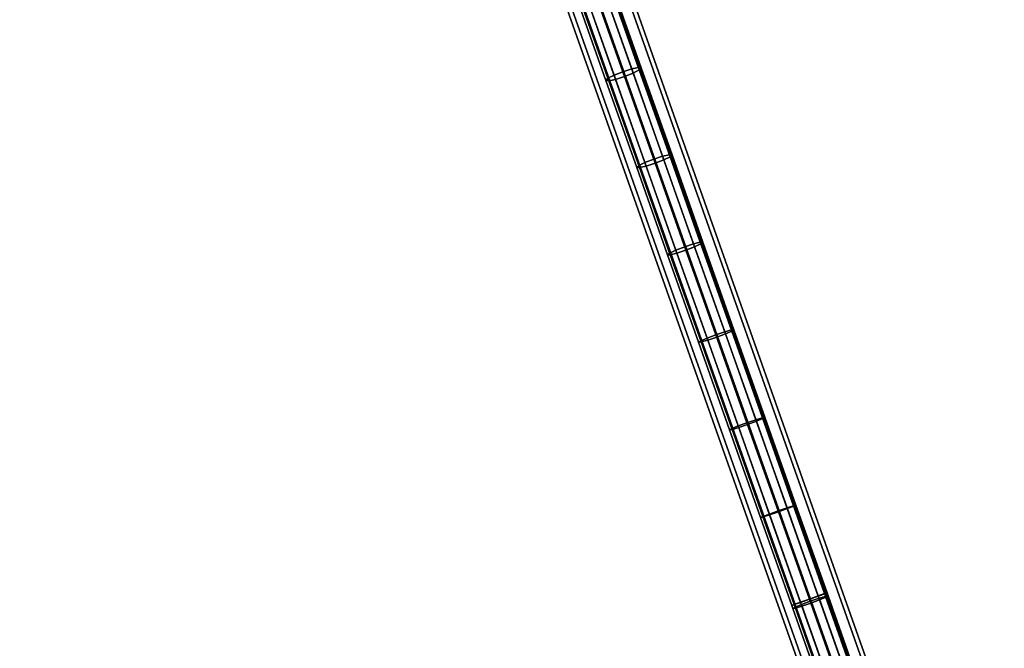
# Model space of a CAD drawing. Extents: x -43.1 to 43.1, y -41.3 to 41.3.
# Tile 273 of 656: x 6.1 to 14.3, y -36.1 to -30.9. Entities that reach past the tile are written whole.
import ezdxf

# ---------------------------------------------------------------- set-up
doc = ezdxf.new("R2010")
doc.units = 0
doc.layers.add('CABLE.1', color=18, linetype='CONTINUOUS')
doc.layers.add('METAL_BASE', color=254, linetype='CONTINUOUS')

msp = doc.modelspace()

# ---------------------------------------------------------------- linework, layer by layer
at = {"layer": 'CABLE.1'}
for points in [[(10.8311, -30.5862, 22.9722), (10.7592, -30.6158, 22.9927), (11.016, -31.3409, 22.8749), (11.0882, -31.3122, 22.8543)], [(10.9056, -30.5639, 22.9927), (10.8311, -30.5862, 22.9722), (11.0882, -31.3122, 22.8543), (11.1624, -31.289, 22.8749)], [(10.8504, -30.6407, 23.2776), (10.9223, -30.6111, 23.2572), (11.175, -31.3245, 23.1412), (11.1027, -31.3532, 23.1618)], [(10.9628, -30.5549, 23.0486), (10.9056, -30.5639, 22.9927), (11.1624, -31.289, 22.8749), (11.2186, -31.2775, 22.9312)], [(10.9223, -30.6111, 23.2572), (10.9724, -30.5822, 23.2013), (11.2259, -31.298, 23.085), (11.175, -31.3245, 23.1412)], [(10.9872, -30.5616, 23.1249), (10.9628, -30.5549, 23.0486), (11.2186, -31.2775, 22.9312), (11.2419, -31.2808, 23.0081)], [(10.9724, -30.5822, 23.2013), (10.9872, -30.5616, 23.1249), (11.2419, -31.2808, 23.0081), (11.2259, -31.298, 23.085)], [(10.7092, -30.6447, 23.0486), (10.6944, -30.6653, 23.1249), (10.9491, -31.3845, 23.0081), (10.9651, -31.3673, 22.9312)], [(10.6944, -30.6653, 23.1249), (10.7188, -30.6719, 23.2013), (10.9723, -31.3878, 23.085), (10.9491, -31.3845, 23.0081)], [(10.7592, -30.6158, 22.9927), (10.7092, -30.6447, 23.0486), (10.9651, -31.3673, 22.9312), (11.016, -31.3409, 22.8749)], [(10.7188, -30.6719, 23.2013), (10.7759, -30.6629, 23.2572), (11.0286, -31.3763, 23.1412), (10.9723, -31.3878, 23.085)], [(10.7759, -30.6629, 23.2572), (10.8504, -30.6407, 23.2776), (11.1027, -31.3532, 23.1618), (11.0286, -31.3763, 23.1412)], [(11.016, -31.3409, 22.8749), (10.9651, -31.3673, 22.9312), (11.2211, -32.0904, 22.832), (11.2725, -32.0652, 22.7755)], [(11.0882, -31.3122, 22.8543), (11.016, -31.3409, 22.8749), (11.2725, -32.0652, 22.7755), (11.3449, -32.037, 22.7548)], [(11.1624, -31.289, 22.8749), (11.0882, -31.3122, 22.8543), (11.3449, -32.037, 22.7548), (11.4189, -32.0133, 22.7755)], [(11.1027, -31.3532, 23.1618), (11.175, -31.3245, 23.1412), (11.4294, -32.0429, 23.0427), (11.357, -32.0711, 23.0634)], [(11.2186, -31.2775, 22.9312), (11.1624, -31.289, 22.8749), (11.4189, -32.0133, 22.7755), (11.4747, -32.0006, 22.832)], [(11.175, -31.3245, 23.1412), (11.2259, -31.298, 23.085), (11.4807, -32.0177, 22.9862), (11.4294, -32.0429, 23.0427)], [(11.2419, -31.2808, 23.0081), (11.2186, -31.2775, 22.9312), (11.4747, -32.0006, 22.832), (11.4973, -32.0022, 22.9091)], [(11.2259, -31.298, 23.085), (11.2419, -31.2808, 23.0081), (11.4973, -32.0022, 22.9091), (11.4807, -32.0177, 22.9862)], [(10.9651, -31.3673, 22.9312), (10.9491, -31.3845, 23.0081), (11.2045, -32.1059, 22.9091), (11.2211, -32.0904, 22.832)], [(10.9491, -31.3845, 23.0081), (10.9723, -31.3878, 23.085), (11.2272, -32.1075, 22.9862), (11.2045, -32.1059, 22.9091)], [(10.9723, -31.3878, 23.085), (11.0286, -31.3763, 23.1412), (11.283, -32.0948, 23.0427), (11.2272, -32.1075, 22.9862)], [(11.0286, -31.3763, 23.1412), (11.1027, -31.3532, 23.1618), (11.357, -32.0711, 23.0634), (11.283, -32.0948, 23.0427)], [(11.4747, -32.0006, 22.832), (11.4189, -32.0133, 22.7755), (11.676, -32.7395, 22.6942), (11.7314, -32.7255, 22.7508)], [(11.4973, -32.0022, 22.9091), (11.4747, -32.0006, 22.832), (11.7314, -32.7255, 22.7508), (11.7534, -32.7254, 22.8281)], [(11.2725, -32.0652, 22.7755), (11.2211, -32.0904, 22.832), (11.4778, -32.8153, 22.7508), (11.5296, -32.7913, 22.6942)], [(11.3449, -32.037, 22.7548), (11.2725, -32.0652, 22.7755), (11.5296, -32.7913, 22.6942), (11.6022, -32.7636, 22.6734)], [(11.283, -32.0948, 23.0427), (11.357, -32.0711, 23.0634), (11.6119, -32.7909, 22.9827), (11.538, -32.815, 22.962)], [(11.4189, -32.0133, 22.7755), (11.3449, -32.037, 22.7548), (11.6022, -32.7636, 22.6734), (11.676, -32.7395, 22.6942)], [(11.357, -32.0711, 23.0634), (11.4294, -32.0429, 23.0427), (11.6844, -32.7632, 22.962), (11.6119, -32.7909, 22.9827)], [(11.4294, -32.0429, 23.0427), (11.4807, -32.0177, 22.9862), (11.7362, -32.7392, 22.9054), (11.6844, -32.7632, 22.962)], [(11.4807, -32.0177, 22.9862), (11.4973, -32.0022, 22.9091), (11.7534, -32.7254, 22.8281), (11.7362, -32.7392, 22.9054)], [(11.2211, -32.0904, 22.832), (11.2045, -32.1059, 22.9091), (11.4606, -32.8291, 22.8281), (11.4778, -32.8153, 22.7508)], [(11.2045, -32.1059, 22.9091), (11.2272, -32.1075, 22.9862), (11.4827, -32.829, 22.9054), (11.4606, -32.8291, 22.8281)], [(11.2272, -32.1075, 22.9862), (11.283, -32.0948, 23.0427), (11.538, -32.815, 22.962), (11.4827, -32.829, 22.9054)], [(11.7314, -32.7255, 22.7508), (11.676, -32.7395, 22.6942), (11.9337, -33.4672, 22.6308), (11.9887, -33.452, 22.6875)], [(11.7534, -32.7254, 22.8281), (11.7314, -32.7255, 22.7508), (11.9887, -33.452, 22.6875), (12.0101, -33.4502, 22.765)], [(11.7362, -32.7392, 22.9054), (11.7534, -32.7254, 22.8281), (12.0101, -33.4502, 22.765), (11.9923, -33.4623, 22.8425)], [(11.4778, -32.8153, 22.7508), (11.4606, -32.8291, 22.8281), (11.7173, -33.5539, 22.765), (11.7351, -33.5418, 22.6875)], [(11.5296, -32.7913, 22.6942), (11.4778, -32.8153, 22.7508), (11.7351, -33.5418, 22.6875), (11.7873, -33.5191, 22.6308)], [(11.4827, -32.829, 22.9054), (11.538, -32.815, 22.962), (11.7936, -33.5368, 22.8992), (11.7387, -33.552, 22.8425)], [(11.6022, -32.7636, 22.6734), (11.5296, -32.7913, 22.6942), (11.7873, -33.5191, 22.6308), (11.8601, -33.4918, 22.6101)], [(11.538, -32.815, 22.962), (11.6119, -32.7909, 22.9827), (11.8673, -33.5123, 22.92), (11.7936, -33.5368, 22.8992)], [(11.676, -32.7395, 22.6942), (11.6022, -32.7636, 22.6734), (11.8601, -33.4918, 22.6101), (11.9337, -33.4672, 22.6308)], [(11.6119, -32.7909, 22.9827), (11.6844, -32.7632, 22.962), (11.94, -33.485, 22.8992), (11.8673, -33.5123, 22.92)], [(11.6844, -32.7632, 22.962), (11.7362, -32.7392, 22.9054), (11.9923, -33.4623, 22.8425), (11.94, -33.485, 22.8992)], [(11.4606, -32.8291, 22.8281), (11.4827, -32.829, 22.9054), (11.7387, -33.552, 22.8425), (11.7173, -33.5539, 22.765)], [(11.9337, -33.4672, 22.6308), (11.8601, -33.4918, 22.6101), (12.1184, -34.2212, 22.5648), (12.1919, -34.1962, 22.5856)], [(11.9887, -33.452, 22.6875), (11.9337, -33.4672, 22.6308), (12.1919, -34.1962, 22.5856), (12.2464, -34.1797, 22.6424)], [(11.94, -33.485, 22.8992), (11.9923, -33.4623, 22.8425), (12.2488, -34.1865, 22.7975), (12.1961, -34.208, 22.8543)], [(12.0101, -33.4502, 22.765), (11.9887, -33.452, 22.6875), (12.2464, -34.1797, 22.6424), (12.2672, -34.1762, 22.7199)], [(11.9923, -33.4623, 22.8425), (12.0101, -33.4502, 22.765), (12.2672, -34.1762, 22.7199), (12.2488, -34.1865, 22.7975)], [(11.7351, -33.5418, 22.6875), (11.7173, -33.5539, 22.765), (11.9744, -34.2799, 22.7199), (11.9928, -34.2695, 22.6424)], [(11.7173, -33.5539, 22.765), (11.7387, -33.552, 22.8425), (11.9952, -34.2763, 22.7975), (11.9744, -34.2799, 22.7199)], [(11.7873, -33.5191, 22.6308), (11.7351, -33.5418, 22.6875), (11.9928, -34.2695, 22.6424), (12.0455, -34.248, 22.5856)], [(11.7387, -33.552, 22.8425), (11.7936, -33.5368, 22.8992), (12.0497, -34.2599, 22.8543), (11.9952, -34.2763, 22.7975)], [(11.8601, -33.4918, 22.6101), (11.7873, -33.5191, 22.6308), (12.0455, -34.248, 22.5856), (12.1184, -34.2212, 22.5648)], [(11.7936, -33.5368, 22.8992), (11.8673, -33.5123, 22.92), (12.1232, -34.2349, 22.8751), (12.0497, -34.2599, 22.8543)], [(11.8673, -33.5123, 22.92), (11.94, -33.485, 22.8992), (12.1961, -34.208, 22.8543), (12.1232, -34.2349, 22.8751)], [(12.1919, -34.1962, 22.5856), (12.1184, -34.2212, 22.5648), (12.377, -34.9515, 22.5376), (12.4504, -34.9261, 22.5584)], [(12.2464, -34.1797, 22.6424), (12.1919, -34.1962, 22.5856), (12.4504, -34.9261, 22.5584), (12.5044, -34.9083, 22.6152)], [(12.1961, -34.208, 22.8543), (12.2488, -34.1865, 22.7975), (12.5056, -34.9118, 22.7705), (12.4525, -34.932, 22.8273)], [(12.2672, -34.1762, 22.7199), (12.2464, -34.1797, 22.6424), (12.5044, -34.9083, 22.6152), (12.5246, -34.9031, 22.6929)], [(12.2488, -34.1865, 22.7975), (12.2672, -34.1762, 22.7199), (12.5246, -34.9031, 22.6929), (12.5056, -34.9118, 22.7705)], [(11.9928, -34.2695, 22.6424), (11.9744, -34.2799, 22.7199), (12.2318, -35.0068, 22.6929), (12.2508, -34.9981, 22.6152)], [(11.9744, -34.2799, 22.7199), (11.9952, -34.2763, 22.7975), (12.252, -35.0016, 22.7705), (12.2318, -35.0068, 22.6929)], [(12.0455, -34.248, 22.5856), (11.9928, -34.2695, 22.6424), (12.2508, -34.9981, 22.6152), (12.304, -34.9779, 22.5584)], [(11.9952, -34.2763, 22.7975), (12.0497, -34.2599, 22.8543), (12.3061, -34.9838, 22.8273), (12.252, -35.0016, 22.7705)], [(12.1184, -34.2212, 22.5648), (12.0455, -34.248, 22.5856), (12.304, -34.9779, 22.5584), (12.377, -34.9515, 22.5376)], [(12.0497, -34.2599, 22.8543), (12.1232, -34.2349, 22.8751), (12.3794, -34.9584, 22.8482), (12.3061, -34.9838, 22.8273)], [(12.1232, -34.2349, 22.8751), (12.1961, -34.208, 22.8543), (12.4525, -34.932, 22.8273), (12.3794, -34.9584, 22.8482)], [(12.4504, -34.9261, 22.5584), (12.377, -34.9515, 22.5376), (12.6356, -35.6817, 22.5285), (12.7088, -35.6559, 22.5493)], [(12.3794, -34.9584, 22.8482), (12.4525, -34.932, 22.8273), (12.7093, -35.6574, 22.8183), (12.6362, -35.6834, 22.8392)], [(12.5044, -34.9083, 22.6152), (12.4504, -34.9261, 22.5584), (12.7088, -35.6559, 22.5493), (12.7625, -35.6372, 22.6062)], [(12.4525, -34.932, 22.8273), (12.5056, -34.9118, 22.7705), (12.7628, -35.6381, 22.7615), (12.7093, -35.6574, 22.8183)], [(12.5246, -34.9031, 22.6929), (12.5044, -34.9083, 22.6152), (12.7625, -35.6372, 22.6062), (12.7823, -35.6307, 22.6838)], [(12.5056, -34.9118, 22.7705), (12.5246, -34.9031, 22.6929), (12.7823, -35.6307, 22.6838), (12.7628, -35.6381, 22.7615)], [(12.2508, -34.9981, 22.6152), (12.2318, -35.0068, 22.6929), (12.4895, -35.7344, 22.6838), (12.5089, -35.727, 22.6062)], [(12.2318, -35.0068, 22.6929), (12.252, -35.0016, 22.7705), (12.5092, -35.7279, 22.7615), (12.4895, -35.7344, 22.6838)], [(12.304, -34.9779, 22.5584), (12.2508, -34.9981, 22.6152), (12.5089, -35.727, 22.6062), (12.5624, -35.7077, 22.5493)], [(12.252, -35.0016, 22.7705), (12.3061, -34.9838, 22.8273), (12.5629, -35.7092, 22.8183), (12.5092, -35.7279, 22.7615)], [(12.377, -34.9515, 22.5376), (12.304, -34.9779, 22.5584), (12.5624, -35.7077, 22.5493), (12.6356, -35.6817, 22.5285)], [(12.3061, -34.9838, 22.8273), (12.3794, -34.9584, 22.8482), (12.6362, -35.6834, 22.8392), (12.5629, -35.7092, 22.8183)], [(12.7088, -35.6559, 22.5493), (12.6356, -35.6817, 22.5285), (12.6478, -35.7162, 22.5285), (12.7206, -35.6892, 22.5493)], [(12.6362, -35.6834, 22.8392), (12.7093, -35.6574, 22.8183), (12.7158, -35.6756, 22.8183), (12.6422, -35.7004, 22.8392)], [(12.7625, -35.6372, 22.6062), (12.7088, -35.6559, 22.5493), (12.7206, -35.6892, 22.5493), (12.7732, -35.6673, 22.6062)], [(12.7093, -35.6574, 22.8183), (12.7628, -35.6381, 22.7615), (12.7704, -35.6595, 22.7615), (12.7158, -35.6756, 22.8183)], [(12.7158, -35.6756, 22.8183), (12.7704, -35.6595, 22.7615), (13.0416, -36.4253, 22.8491), (12.9842, -36.4336, 22.905)], [(12.7732, -35.6673, 22.6062), (12.7206, -35.6892, 22.5493), (13.002, -36.4839, 22.6402), (13.0518, -36.4543, 22.6962)], [(12.7823, -35.6307, 22.6838), (12.7625, -35.6372, 22.6062), (12.7732, -35.6673, 22.6062), (12.7914, -35.6565, 22.6838)], [(12.7628, -35.6381, 22.7615), (12.7823, -35.6307, 22.6838), (12.7914, -35.6565, 22.6838), (12.7704, -35.6595, 22.7615)], [(12.7704, -35.6595, 22.7615), (12.7914, -35.6565, 22.6838), (13.0663, -36.4329, 22.7726), (13.0416, -36.4253, 22.8491)], [(12.7914, -35.6565, 22.6838), (12.7732, -35.6673, 22.6062), (13.0518, -36.4543, 22.6962), (13.0663, -36.4329, 22.7726)], [(12.5089, -35.727, 22.6062), (12.4895, -35.7344, 22.6838), (12.4986, -35.7602, 22.6838), (12.5196, -35.7571, 22.6062)], [(12.4895, -35.7344, 22.6838), (12.5092, -35.7279, 22.7615), (12.5168, -35.7493, 22.7615), (12.4986, -35.7602, 22.6838)], [(12.4986, -35.7602, 22.6838), (12.5168, -35.7493, 22.7615), (12.788, -36.5151, 22.8491), (12.7735, -36.5365, 22.7726)], [(12.5624, -35.7077, 22.5493), (12.5089, -35.727, 22.6062), (12.5196, -35.7571, 22.6062), (12.5742, -35.741, 22.5493)], [(12.5092, -35.7279, 22.7615), (12.5629, -35.7092, 22.8183), (12.5694, -35.7274, 22.8183), (12.5168, -35.7493, 22.7615)], [(12.5168, -35.7493, 22.7615), (12.5694, -35.7274, 22.8183), (12.8378, -36.4855, 22.905), (12.788, -36.5151, 22.8491)], [(12.5742, -35.741, 22.5493), (12.5196, -35.7571, 22.6062), (12.7983, -36.5441, 22.6962), (12.8556, -36.5358, 22.6402)], [(12.6356, -35.6817, 22.5285), (12.5624, -35.7077, 22.5493), (12.5742, -35.741, 22.5493), (12.6478, -35.7162, 22.5285)], [(12.5629, -35.7092, 22.8183), (12.6362, -35.6834, 22.8392), (12.6422, -35.7004, 22.8392), (12.5694, -35.7274, 22.8183)], [(12.5694, -35.7274, 22.8183), (12.6422, -35.7004, 22.8392), (12.9096, -36.4557, 22.9255), (12.8378, -36.4855, 22.905)], [(12.6478, -35.7162, 22.5285), (12.5742, -35.741, 22.5493), (12.8556, -36.5358, 22.6402), (12.9302, -36.5137, 22.6197)], [(12.6422, -35.7004, 22.8392), (12.7158, -35.6756, 22.8183), (12.9842, -36.4336, 22.905), (12.9096, -36.4557, 22.9255)], [(12.7206, -35.6892, 22.5493), (12.6478, -35.7162, 22.5285), (12.9302, -36.5137, 22.6197), (13.002, -36.4839, 22.6402)], [(12.5196, -35.7571, 22.6062), (12.4986, -35.7602, 22.6838), (12.7735, -36.5365, 22.7726), (12.7983, -36.5441, 22.6962)]]:
    msp.add_3dface(points, dxfattribs=at)
at = {"layer": 'METAL_BASE'}
for points in [[(14.2179, -39.4216, 30.241), (14.1247, -39.4546, 30.3399), (0.6767, -1.4787, 30.3399), (0.7699, -1.4457, 30.241)], [(14.1247, -39.4546, 29.872), (14.2179, -39.4216, 29.9709), (0.7699, -1.4457, 29.9709), (0.6767, -1.4787, 29.872)], [(14.252, -39.4095, 30.106), (14.2179, -39.4216, 30.241), (0.7699, -1.4457, 30.241), (0.8041, -1.4336, 30.106)], [(14.2179, -39.4216, 29.9709), (14.252, -39.4095, 30.106), (0.8041, -1.4336, 30.106), (0.7699, -1.4457, 29.9709)], [(13.9974, -39.4997, 30.3761), (13.8701, -39.5447, 30.3399), (0.4221, -1.5689, 30.3399), (0.5494, -1.5238, 30.3761)], [(13.8701, -39.5447, 29.872), (13.9974, -39.4997, 29.8358), (0.5494, -1.5238, 29.8358), (0.4221, -1.5689, 29.872)], [(14.1247, -39.4546, 30.3399), (13.9974, -39.4997, 30.3761), (0.5494, -1.5238, 30.3761), (0.6767, -1.4787, 30.3399)], [(13.9974, -39.4997, 29.8358), (14.1247, -39.4546, 29.872), (0.6767, -1.4787, 29.872), (0.5494, -1.5238, 29.8358)], [(13.7769, -39.5777, 30.241), (13.7428, -39.5898, 30.106), (0.2948, -1.6139, 30.106), (0.3289, -1.6019, 30.241)], [(13.7428, -39.5898, 30.106), (13.7769, -39.5777, 29.9709), (0.3289, -1.6019, 29.9709), (0.2948, -1.6139, 30.106)], [(13.8701, -39.5447, 30.3399), (13.7769, -39.5777, 30.241), (0.3289, -1.6019, 30.241), (0.4221, -1.5689, 30.3399)], [(13.7769, -39.5777, 29.9709), (13.8701, -39.5447, 29.872), (0.4221, -1.5689, 29.872), (0.3289, -1.6019, 29.9709)]]:
    msp.add_3dface(points, dxfattribs=at)

doc.saveas('drawing.dxf')
